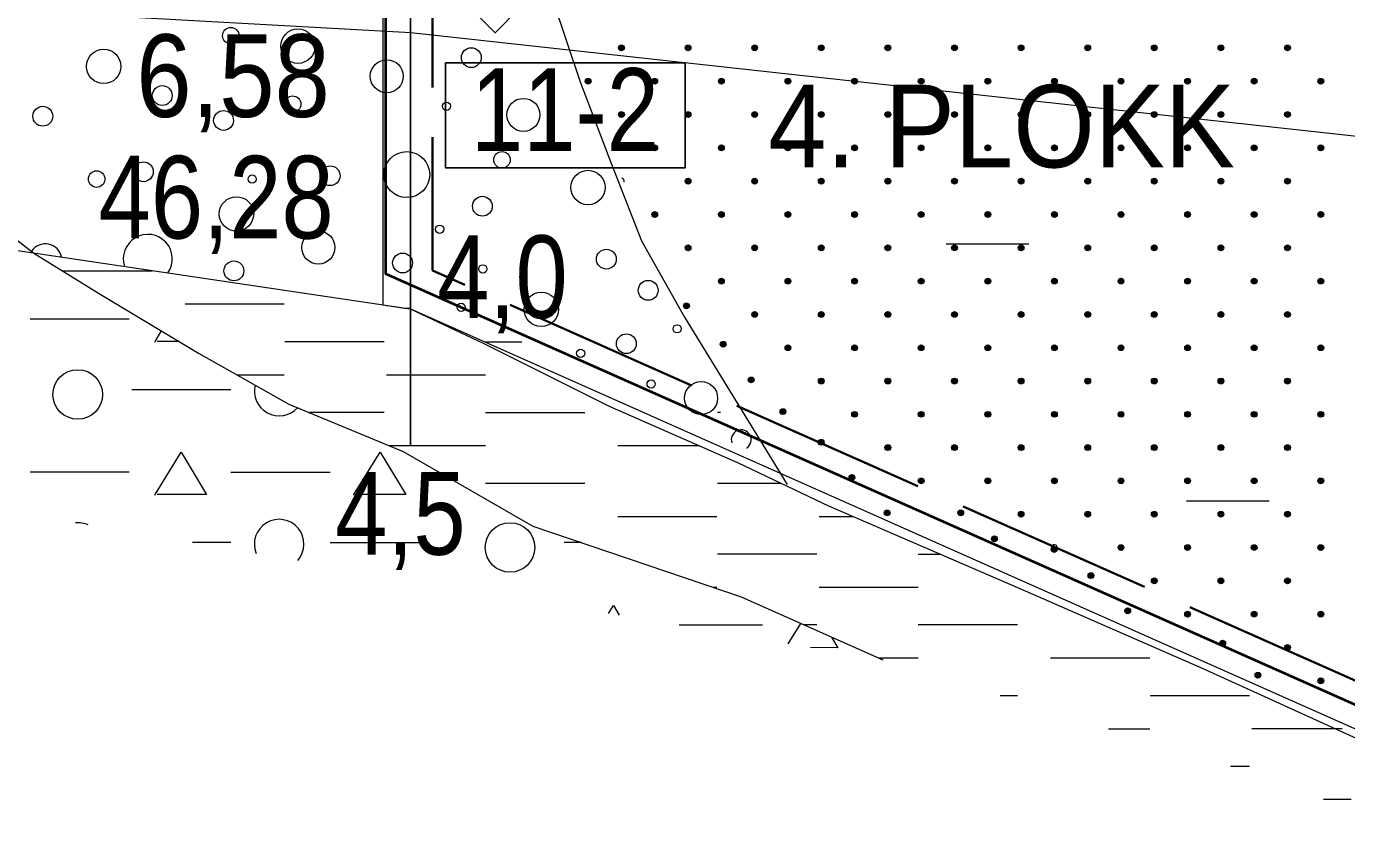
# Model space of a CAD drawing. Extents: x 640104 to 640970, y 6442278 to 6442689.
# Drawn here: x 640505.48 to 640553.41, y 6442316.61 to 6442345.88 of the extents above; entities that cross this region are included whole.
import ezdxf
from ezdxf.enums import TextEntityAlignment as Align

# ---------------------------------------------------------------- set-up
doc = ezdxf.new("R2010")
doc.units = 0
doc.header["$LTSCALE"] = 1.2
doc.linetypes.add('LONG_DASHED', pattern=[7.5, 6, -1.5])
for name, color, linetype, lineweight in [('31', 7, 'Continuous', 13), ('32', 7, 'Continuous', 25), ('33', 7, 'Continuous', 13), ('34', 7, 'Continuous', 25), ('35', 7, 'Continuous', 35), ('41', 7, 'Continuous', 13), ('45', 7, 'Continuous', 13), ('46', 7, 'Continuous', 13), ('47', 7, 'Continuous', 13)]:
    doc.layers.add(name, color=color, linetype=linetype, lineweight=lineweight)

msp = doc.modelspace()

# ---------------------------------------------------------------- hatches: boundary and pattern name
at = {"layer": '45'}
for points in [[(640527.156, 6442345.171, 1), (640527.007, 6442345.022, 1)], [(640529.574, 6442345.171, 1), (640529.425, 6442345.022, 1)], [(640531.992, 6442345.171, 1), (640531.844, 6442345.022, 1)], [(640534.41, 6442345.171, 1), (640534.262, 6442345.022, 1)], [(640536.829, 6442345.171, 1), (640536.68, 6442345.022, 1)], [(640539.247, 6442345.171, 1), (640539.099, 6442345.022, 1)], [(640541.665, 6442345.171, 1), (640541.517, 6442345.022, 1)], [(640544.084, 6442345.171, 1), (640543.935, 6442345.022, 1)], [(640546.502, 6442345.171, 1), (640546.353, 6442345.022, 1)], [(640548.92, 6442345.171, 1), (640548.772, 6442345.022, 1)], [(640551.339, 6442345.171, 1), (640551.19, 6442345.022, 1)], [(640525.946, 6442343.962, 1), (640525.798, 6442343.813, 1)], [(640528.365, 6442343.962, 1), (640528.216, 6442343.813, 1)], [(640530.783, 6442343.962, 1), (640530.635, 6442343.813, 1)], [(640533.201, 6442343.962, 1), (640533.053, 6442343.813, 1)], [(640535.62, 6442343.962, 1), (640535.471, 6442343.813, 1)], [(640538.038, 6442343.962, 1), (640537.889, 6442343.813, 1)], [(640540.456, 6442343.962, 1), (640540.308, 6442343.813, 1)], [(640542.875, 6442343.962, 1), (640542.726, 6442343.813, 1)], [(640545.293, 6442343.962, 1), (640545.144, 6442343.813, 1)], [(640547.711, 6442343.962, 1), (640547.563, 6442343.813, 1)], [(640550.129, 6442343.962, 1), (640549.981, 6442343.813, 1)], [(640552.548, 6442343.962, 1), (640552.399, 6442343.813, 1)], [(640527.156, 6442342.753, 1), (640527.007, 6442342.604, 1)], [(640529.574, 6442342.753, 1), (640529.425, 6442342.604, 1)], [(640531.992, 6442342.753, 1), (640531.844, 6442342.604, 1)], [(640534.41, 6442342.753, 1), (640534.262, 6442342.604, 1)], [(640536.829, 6442342.753, 1), (640536.68, 6442342.604, 1)], [(640539.247, 6442342.753, 1), (640539.099, 6442342.604, 1)], [(640541.665, 6442342.753, 1), (640541.517, 6442342.604, 1)], [(640544.084, 6442342.753, 1), (640543.935, 6442342.604, 1)], [(640546.502, 6442342.753, 1), (640546.353, 6442342.604, 1)], [(640548.92, 6442342.753, 1), (640548.772, 6442342.604, 1)], [(640551.339, 6442342.753, 1), (640551.19, 6442342.604, 1)], [(640528.365, 6442341.544, 1), (640528.216, 6442341.395, 1)], [(640530.783, 6442341.544, 1), (640530.635, 6442341.395, 1)], [(640533.201, 6442341.544, 1), (640533.053, 6442341.395, 1)], [(640535.62, 6442341.544, 1), (640535.471, 6442341.395, 1)], [(640538.038, 6442341.544, 1), (640537.889, 6442341.395, 1)], [(640540.456, 6442341.544, 1), (640540.308, 6442341.395, 1)], [(640542.875, 6442341.544, 1), (640542.726, 6442341.395, 1)], [(640545.293, 6442341.544, 1), (640545.144, 6442341.395, 1)], [(640547.711, 6442341.544, 1), (640547.563, 6442341.395, 1)], [(640550.129, 6442341.544, 1), (640549.981, 6442341.395, 1)], [(640552.548, 6442341.544, 1), (640552.399, 6442341.395, 1)], [(640529.574, 6442340.334, 1), (640529.425, 6442340.186, 1)], [(640531.992, 6442340.334, 1), (640531.844, 6442340.186, 1)], [(640534.41, 6442340.334, 1), (640534.262, 6442340.186, 1)], [(640536.829, 6442340.334, 1), (640536.68, 6442340.186, 1)], [(640539.247, 6442340.334, 1), (640539.099, 6442340.186, 1)], [(640541.665, 6442340.334, 1), (640541.517, 6442340.186, 1)], [(640544.084, 6442340.334, 1), (640543.935, 6442340.186, 1)], [(640546.502, 6442340.334, 1), (640546.353, 6442340.186, 1)], [(640548.92, 6442340.334, 1), (640548.772, 6442340.186, 1)], [(640551.339, 6442340.334, 1), (640551.19, 6442340.186, 1)], [(640528.365, 6442339.125, 1), (640528.216, 6442338.977, 1)], [(640530.783, 6442339.125, 1), (640530.635, 6442338.977, 1)], [(640533.201, 6442339.125, 1), (640533.053, 6442338.977, 1)], [(640535.62, 6442339.125, 1), (640535.471, 6442338.977, 1)], [(640538.038, 6442339.125, 1), (640537.889, 6442338.977, 1)], [(640540.456, 6442339.125, 1), (640540.308, 6442338.977, 1)], [(640542.875, 6442339.125, 1), (640542.726, 6442338.977, 1)], [(640545.293, 6442339.125, 1), (640545.144, 6442338.977, 1)], [(640547.711, 6442339.125, 1), (640547.563, 6442338.977, 1)], [(640550.129, 6442339.125, 1), (640549.981, 6442338.977, 1)], [(640552.548, 6442339.125, 1), (640552.399, 6442338.977, 1)], [(640529.574, 6442337.916, 1), (640529.425, 6442337.768, 1)], [(640531.992, 6442337.916, 1), (640531.844, 6442337.768, 1)], [(640534.41, 6442337.916, 1), (640534.262, 6442337.768, 1)], [(640536.829, 6442337.916, 1), (640536.68, 6442337.768, 1)], [(640539.247, 6442337.916, 1), (640539.099, 6442337.768, 1)], [(640541.665, 6442337.916, 1), (640541.517, 6442337.768, 1)], [(640544.084, 6442337.916, 1), (640543.935, 6442337.768, 1)], [(640546.502, 6442337.916, 1), (640546.353, 6442337.768, 1)], [(640548.92, 6442337.916, 1), (640548.772, 6442337.768, 1)], [(640551.339, 6442337.916, 1), (640551.19, 6442337.768, 1)], [(640530.783, 6442336.707, 1), (640530.635, 6442336.558, 1)], [(640533.201, 6442336.707, 1), (640533.053, 6442336.558, 1)], [(640535.62, 6442336.707, 1), (640535.471, 6442336.558, 1)], [(640538.038, 6442336.707, 1), (640537.889, 6442336.558, 1)], [(640540.456, 6442336.707, 1), (640540.308, 6442336.558, 1)], [(640542.875, 6442336.707, 1), (640542.726, 6442336.558, 1)], [(640545.293, 6442336.707, 1), (640545.144, 6442336.558, 1)], [(640547.711, 6442336.707, 1), (640547.563, 6442336.558, 1)], [(640550.129, 6442336.707, 1), (640549.981, 6442336.558, 1)], [(640552.548, 6442336.707, 1), (640552.399, 6442336.558, 1)], [(640529.515, 6442335.805, 1), (640529.367, 6442335.657, 1)], [(640531.992, 6442335.498, 1), (640531.844, 6442335.349, 1)], [(640534.41, 6442335.498, 1), (640534.262, 6442335.349, 1)], [(640536.829, 6442335.498, 1), (640536.68, 6442335.349, 1)], [(640539.247, 6442335.498, 1), (640539.099, 6442335.349, 1)], [(640541.665, 6442335.498, 1), (640541.517, 6442335.349, 1)], [(640544.084, 6442335.498, 1), (640543.935, 6442335.349, 1)], [(640546.502, 6442335.498, 1), (640546.353, 6442335.349, 1)], [(640548.92, 6442335.498, 1), (640548.772, 6442335.349, 1)], [(640551.339, 6442335.498, 1), (640551.19, 6442335.349, 1)], [(640530.85, 6442334.415, 1), (640530.702, 6442334.266, 1)], [(640533.201, 6442334.289, 1), (640533.053, 6442334.14, 1)], [(640535.62, 6442334.289, 1), (640535.471, 6442334.14, 1)], [(640538.038, 6442334.289, 1), (640537.889, 6442334.14, 1)], [(640540.456, 6442334.289, 1), (640540.308, 6442334.14, 1)], [(640542.875, 6442334.289, 1), (640542.726, 6442334.14, 1)], [(640545.293, 6442334.289, 1), (640545.144, 6442334.14, 1)], [(640547.711, 6442334.289, 1), (640547.563, 6442334.14, 1)], [(640550.129, 6442334.289, 1), (640549.981, 6442334.14, 1)], [(640552.548, 6442334.289, 1), (640552.399, 6442334.14, 1)], [(640531.866, 6442333.12, 1), (640531.718, 6442332.972, 1)], [(640534.41, 6442333.079, 1), (640534.262, 6442332.931, 1)], [(640536.829, 6442333.079, 1), (640536.68, 6442332.931, 1)], [(640539.247, 6442333.079, 1), (640539.099, 6442332.931, 1)], [(640541.665, 6442333.079, 1), (640541.517, 6442332.931, 1)], [(640544.084, 6442333.079, 1), (640543.935, 6442332.931, 1)], [(640546.502, 6442333.079, 1), (640546.353, 6442332.931, 1)], [(640548.92, 6442333.079, 1), (640548.772, 6442332.931, 1)], [(640551.339, 6442333.079, 1), (640551.19, 6442332.931, 1)], [(640533.02, 6442331.967, 1), (640532.871, 6442331.818, 1)], [(640535.62, 6442331.87, 1), (640535.471, 6442331.722, 1)], [(640538.038, 6442331.87, 1), (640537.889, 6442331.722, 1)], [(640540.456, 6442331.87, 1), (640540.308, 6442331.722, 1)], [(640542.875, 6442331.87, 1), (640542.726, 6442331.722, 1)], [(640545.293, 6442331.87, 1), (640545.144, 6442331.722, 1)], [(640547.711, 6442331.87, 1), (640547.563, 6442331.722, 1)], [(640550.129, 6442331.87, 1), (640549.981, 6442331.722, 1)], [(640552.548, 6442331.87, 1), (640552.399, 6442331.722, 1)], [(640534.41, 6442330.854, 1), (640534.262, 6442330.706, 1)], [(640536.829, 6442330.661, 1), (640536.68, 6442330.513, 1)], [(640539.247, 6442330.661, 1), (640539.099, 6442330.513, 1)], [(640541.665, 6442330.661, 1), (640541.517, 6442330.513, 1)], [(640544.084, 6442330.661, 1), (640543.935, 6442330.513, 1)], [(640546.502, 6442330.661, 1), (640546.353, 6442330.513, 1)], [(640548.92, 6442330.661, 1), (640548.772, 6442330.513, 1)], [(640551.339, 6442330.661, 1), (640551.19, 6442330.513, 1)], [(640535.523, 6442329.575, 1), (640535.375, 6442329.426, 1)], [(640538.038, 6442329.452, 1), (640537.889, 6442329.304, 1)], [(640540.456, 6442329.452, 1), (640540.308, 6442329.304, 1)], [(640542.875, 6442329.452, 1), (640542.726, 6442329.304, 1)], [(640545.293, 6442329.452, 1), (640545.144, 6442329.304, 1)], [(640547.711, 6442329.452, 1), (640547.563, 6442329.304, 1)], [(640550.129, 6442329.452, 1), (640549.981, 6442329.304, 1)], [(640552.548, 6442329.452, 1), (640552.399, 6442329.304, 1)], [(640536.802, 6442328.295, 1), (640536.654, 6442328.147, 1)], [(640539.473, 6442328.295, 1), (640539.324, 6442328.147, 1)], [(640541.665, 6442328.243, 1), (640541.517, 6442328.094, 1)], [(640544.084, 6442328.243, 1), (640543.935, 6442328.094, 1)], [(640546.502, 6442328.243, 1), (640546.353, 6442328.094, 1)], [(640548.92, 6442328.243, 1), (640548.772, 6442328.094, 1)], [(640551.339, 6442328.243, 1), (640551.19, 6442328.094, 1)], [(640540.696, 6442327.35, 1), (640540.548, 6442327.201, 1)], [(640542.866, 6442326.96, 1), (640542.718, 6442326.812, 1)], [(640545.293, 6442327.034, 1), (640545.144, 6442326.885, 1)], [(640547.711, 6442327.034, 1), (640547.563, 6442326.885, 1)], [(640550.129, 6442327.034, 1), (640549.981, 6442326.885, 1)], [(640552.548, 6442327.034, 1), (640552.399, 6442326.885, 1)], [(640544.201, 6442326.015, 1), (640544.053, 6442325.866, 1)], [(640546.502, 6442325.825, 1), (640546.353, 6442325.676, 1)], [(640548.92, 6442325.825, 1), (640548.772, 6442325.676, 1)], [(640551.339, 6442325.825, 1), (640551.19, 6442325.676, 1)], [(640545.536, 6442324.735, 1), (640545.388, 6442324.587, 1)], [(640547.711, 6442324.615, 1), (640547.563, 6442324.467, 1)], [(640550.129, 6442324.615, 1), (640549.981, 6442324.467, 1)], [(640552.548, 6442324.615, 1), (640552.399, 6442324.467, 1)], [(640548.985, 6442323.567, 1), (640548.837, 6442323.418, 1)], [(640551.339, 6442323.406, 1), (640551.19, 6442323.258, 1)], [(640550.265, 6442322.399, 1), (640550.116, 6442322.25, 1)], [(640552.548, 6442322.197, 1), (640552.399, 6442322.049, 1)]]:
    msp.add_hatch(color=256, dxfattribs=at).paths.add_polyline_path(points)

# ---------------------------------------------------------------- linework, layer by layer
at = {"layer": '31'}
for points in [[(640504.73, 6442371.24), (640506.53, 6442370.29), (640509.92, 6442368.65), (640513.21, 6442366.54), (640516.44, 6442363.85), (640519.58, 6442360.71), (640521.76, 6442355.55), (640523.32, 6442350.94), (640524.58, 6442346.87), (640525.58, 6442343.87), (640526.64, 6442341.1), (640527.81, 6442338.1), (640529.37, 6442335.32), (640533.1, 6442329.25)], [(640483.84, 6442368.12), (640485.75, 6442365.14), (640491.46, 6442355.15), (640494.46, 6442349.86), (640496.87, 6442346), (640498.54, 6442343.82), (640500.74, 6442341.44), (640504.23, 6442338.82), (640505.75, 6442337.65)], [(640439.11, 6442345.27), (640478.03, 6442341.77), (640519.41, 6442335.62), (640522.08, 6442334.37), (640526.64, 6442332.09), (640531.32, 6442330.03), (640534.6, 6442328.48), (640541.55, 6442325.47), (640548.17, 6442322.58), (640554.18, 6442319.85), (640558.96, 6442315.48), (640562.8, 6442311.27)], [(640505.75, 6442337.65), (640508.16, 6442336.16), (640511.73, 6442334.02), (640515.01, 6442332.16), (640519.15, 6442330.45), (640523.86, 6442327.74), (640531.43, 6442325.17), (640536.57, 6442322.88)]]:
    msp.add_lwpolyline(points, dxfattribs=at)
at = {"layer": '32'}
msp.add_line((640519.42, 6442375.65), (640519.42, 6442330.65), dxfattribs=at)
at = {"layer": '33'}
msp.add_lwpolyline([(640518.42, 6442360.65), (640518.42, 6442335.77), (640519.22, 6442335.65), (640519.41, 6442335.65), (640519.42, 6442335.65), (640519.42, 6442360.65)], close=True, dxfattribs=at)
at = {"layer": '33', "lineweight": 25}
msp.add_lwpolyline([(640520.69, 6442344.55), (640529.4, 6442344.55), (640529.4, 6442340.75), (640520.69, 6442340.75)], close=True, dxfattribs=at)
at = {"layer": '34', "lineweight": 13}
msp.add_lwpolyline([(640577.98, 6442339.23), (640519.43, 6442345.64), (640414.37, 6442351.46), (640348.88, 6442353.33)], dxfattribs=at)
at = {"layer": '34'}
msp.add_lwpolyline([(640520.7, 6442347.46), (640522.5, 6442345.65), (640524.27, 6442347.46)], close=True, dxfattribs=at)
at = {"layer": '35', "linetype": 'LONG_DASHED'}
msp.add_line((640520.22, 6442368.86), (640520.22, 6442337.02), dxfattribs=at)
at = {"layer": '35', "lineweight": 40}
for p in [(640518.52, 6442351.5), (640563.32, 6442316.98)]:
    msp.add_line(p, (640518.52, 6442336.9), dxfattribs=at)
at = {"layer": '35', "lineweight": 13}
msp.add_line((640564.12, 6442315.75), (640519.41, 6442335.62), dxfattribs=at)
at = {"layer": '35', "linetype": 'LONG_DASHED'}
msp.add_lwpolyline([(640562.52, 6442349.28), (640562.52, 6442318.22), (640520.22, 6442337.02)], dxfattribs=at)
at = {"layer": '41'}
for centre, radius in [((640512.896, 6442345.541), 0.3), ((640515.335, 6442345.161), 0.624), ((640508.284, 6442344.425), 0.624), ((640521.629, 6442344.744), 0.36), ((640518.56, 6442344.068), 0.6), ((640510.408, 6442343.368), 0.36), ((640506.071, 6442342.617), 0.36), ((640515.143, 6442343.057), 0.3), ((640520.729, 6442342.979), 0.15), ((640523.522, 6442342.667), 0.6), ((640512.635, 6442342.465), 0.36), ((640519.287, 6442340.498), 0.834), ((640522.745, 6442341.035), 0.3), ((640508.026, 6442340.336), 0.3), ((640509.724, 6442340.602), 0.36), ((640516.504, 6442340.458), 0.36), ((640525.867, 6442340.03), 0.624), ((640513.673, 6442340.336), 0.15), ((640513.104, 6442339.072), 0.624), ((640522.032, 6442339.35), 0.36), ((640520.482, 6442338.516), 0.15), ((640516.076, 6442337.852), 0.6), ((640526.533, 6442337.428), 0.36), ((640513.009, 6442337.004), 0.36), ((640519.134, 6442337.291), 0.36), ((640522.049, 6442337.075), 0.15), ((640528.052, 6442336.297), 0.36), ((640521.261, 6442335.679), 0.15), ((640524.171, 6442335.604), 0.624), ((640529.105, 6442334.9), 0.15), ((640527.26, 6442334.359), 0.36), ((640525.6, 6442334.01), 0.15), ((640528.159, 6442332.897), 0.15), ((640529.974, 6442332.387), 0.6)]:
    msp.add_circle(centre, radius, dxfattribs=at)
for centre, radius, start, end in [((640509.884, 6442337.44), 0.889, 325.14, 197.9631), ((640506.166, 6442337.384), 0.6, 11.6417, 146.3492), ((640531.429, 6442330.873), 0.36, 302.8475, 198.4345)]:
    msp.add_arc(centre, radius, start, end, dxfattribs=at)
at = {"layer": '45'}
for centre in [(640527.081, 6442345.097), (640529.5, 6442345.097), (640531.918, 6442345.097), (640534.336, 6442345.097), (640536.755, 6442345.097), (640539.173, 6442345.097), (640541.591, 6442345.097), (640544.009, 6442345.097), (640546.428, 6442345.097), (640548.846, 6442345.097), (640551.264, 6442345.097), (640525.872, 6442343.888), (640528.29, 6442343.888), (640530.709, 6442343.888), (640533.127, 6442343.888), (640535.545, 6442343.888), (640537.964, 6442343.888), (640540.382, 6442343.888), (640542.8, 6442343.888), (640545.219, 6442343.888), (640547.637, 6442343.888), (640550.055, 6442343.888), (640552.473, 6442343.888), (640527.081, 6442342.678), (640529.5, 6442342.678), (640531.918, 6442342.678), (640534.336, 6442342.678), (640536.755, 6442342.678), (640539.173, 6442342.678), (640541.591, 6442342.678), (640544.009, 6442342.678), (640546.428, 6442342.678), (640548.846, 6442342.678), (640551.264, 6442342.678), (640528.29, 6442341.469), (640530.709, 6442341.469), (640533.127, 6442341.469), (640535.545, 6442341.469), (640537.964, 6442341.469), (640540.382, 6442341.469), (640542.8, 6442341.469), (640545.219, 6442341.469), (640547.637, 6442341.469), (640550.055, 6442341.469), (640552.473, 6442341.469), (640529.5, 6442340.26), (640531.918, 6442340.26), (640534.336, 6442340.26), (640536.755, 6442340.26), (640539.173, 6442340.26), (640541.591, 6442340.26), (640544.009, 6442340.26), (640546.428, 6442340.26), (640548.846, 6442340.26), (640551.264, 6442340.26), (640528.29, 6442339.051), (640530.709, 6442339.051), (640533.127, 6442339.051), (640535.545, 6442339.051), (640537.964, 6442339.051), (640540.382, 6442339.051), (640542.8, 6442339.051), (640545.219, 6442339.051), (640547.637, 6442339.051), (640550.055, 6442339.051), (640552.473, 6442339.051), (640529.5, 6442337.842), (640531.918, 6442337.842), (640534.336, 6442337.842), (640536.755, 6442337.842), (640539.173, 6442337.842), (640541.591, 6442337.842), (640544.009, 6442337.842), (640546.428, 6442337.842), (640548.846, 6442337.842), (640551.264, 6442337.842), (640530.709, 6442336.633), (640533.127, 6442336.633), (640535.545, 6442336.633), (640537.964, 6442336.633), (640540.382, 6442336.633), (640542.8, 6442336.633), (640545.219, 6442336.633), (640547.637, 6442336.633), (640550.055, 6442336.633), (640552.473, 6442336.633), (640529.441, 6442335.731), (640531.918, 6442335.424), (640534.336, 6442335.424), (640536.755, 6442335.424), (640539.173, 6442335.424), (640541.591, 6442335.424), (640544.009, 6442335.424), (640546.428, 6442335.424), (640548.846, 6442335.424), (640551.264, 6442335.424), (640530.776, 6442334.34), (640533.127, 6442334.214), (640535.545, 6442334.214), (640537.964, 6442334.214), (640540.382, 6442334.214), (640542.8, 6442334.214), (640545.219, 6442334.214), (640547.637, 6442334.214), (640550.055, 6442334.214), (640552.473, 6442334.214), (640531.792, 6442333.046), (640534.336, 6442333.005), (640536.755, 6442333.005), (640539.173, 6442333.005), (640541.591, 6442333.005), (640544.009, 6442333.005), (640546.428, 6442333.005), (640548.846, 6442333.005), (640551.264, 6442333.005), (640532.945, 6442331.893), (640535.545, 6442331.796), (640537.964, 6442331.796), (640540.382, 6442331.796), (640542.8, 6442331.796), (640545.219, 6442331.796), (640547.637, 6442331.796), (640550.055, 6442331.796), (640552.473, 6442331.796), (640534.336, 6442330.78), (640536.755, 6442330.587), (640539.173, 6442330.587), (640541.591, 6442330.587), (640544.009, 6442330.587), (640546.428, 6442330.587), (640548.846, 6442330.587), (640551.264, 6442330.587), (640535.449, 6442329.501), (640537.964, 6442329.378), (640540.382, 6442329.378), (640542.8, 6442329.378), (640545.219, 6442329.378), (640547.637, 6442329.378), (640550.055, 6442329.378), (640552.473, 6442329.378), (640536.728, 6442328.221), (640539.398, 6442328.221), (640541.591, 6442328.169), (640544.009, 6442328.169), (640546.428, 6442328.169), (640548.846, 6442328.169), (640551.264, 6442328.169), (640540.622, 6442327.275), (640542.792, 6442326.886), (640545.219, 6442326.959), (640547.637, 6442326.959), (640550.055, 6442326.959), (640552.473, 6442326.959), (640544.127, 6442325.94), (640546.428, 6442325.75), (640548.846, 6442325.75), (640551.264, 6442325.75), (640545.462, 6442324.661), (640547.637, 6442324.541), (640550.055, 6442324.541), (640552.473, 6442324.541), (640548.911, 6442323.493), (640551.264, 6442323.332), (640550.19, 6442322.325), (640552.473, 6442322.123)]:
    msp.add_circle(centre, 0.105, dxfattribs=at)
for centre, start, end in [((640527.081, 6442340.26), 341.0774, 82.7095), ((640542.8, 6442326.959), 279.0401, 203.8799)]:
    msp.add_arc(centre, 0.105, start, end, dxfattribs=at)
at = {"layer": '46'}
for p, q in [((640510.04, 6442336.99), (640506.81, 6442336.99)), ((640514.84, 6442335.79), (640511.24, 6442335.79)), ((640509.21, 6442335.25), (640505.61, 6442335.25)), ((640511.03, 6442334.44), (640510.22, 6442334.44)), ((640518.46, 6442334.43), (640514.86, 6442334.43)), ((640523.47, 6442334.42), (640522.15, 6442334.42)), ((640514.84, 6442333.22), (640513.14, 6442333.22)), ((640522.15, 6442333.22), (640518.55, 6442333.22)), ((640512.9, 6442332.69), (640509.3, 6442332.69)), ((640518.46, 6442331.86), (640515.75, 6442331.86)), ((640525.75, 6442331.85), (640522.15, 6442331.85)), ((640530.68, 6442331.86), (640530.57, 6442331.86)), ((640522.15, 6442330.65), (640518.66, 6442330.65)), ((640529.92, 6442330.65), (640526.95, 6442330.65)), ((640509.21, 6442329.7), (640505.61, 6442329.7)), ((640516.5, 6442329.69), (640512.9, 6442329.69)), ((640525.75, 6442329.28), (640522.15, 6442329.28)), ((640532.88, 6442329.29), (640530.57, 6442329.29)), ((640530.55, 6442328.08), (640526.95, 6442328.08)), ((640535.5, 6442328.08), (640534.26, 6442328.08)), ((640512.9, 6442327.14), (640511.51, 6442327.14)), ((640525.63, 6442327.14), (640525, 6442327.14)), ((640520.1, 6442327.13), (640516.5, 6442327.13)), ((640534.17, 6442326.72), (640530.57, 6442326.72)), ((640538.67, 6442326.71), (640537.86, 6442326.71)), ((640530.55, 6442325.51), (640530.42, 6442325.51)), ((640537.86, 6442325.51), (640534.26, 6442325.51)), ((640532.2, 6442324.14), (640529.18, 6442324.14)), ((640533.14, 6442323.46), (640533.6, 6442324.2)), ((640534.17, 6442324.15), (640533.72, 6442324.15)), ((640541.46, 6442324.15), (640537.86, 6442324.15)), ((640537.86, 6442322.95), (640536.43, 6442322.95)), ((640546.26, 6442322.94), (640542.66, 6442322.94)), ((640541.46, 6442321.58), (640540.83, 6442321.58)), ((640549.88, 6442321.58), (640546.28, 6442321.58)), ((640546.26, 6442320.37), (640544.76, 6442320.37)), ((640553.25, 6442320.38), (640549.97, 6442320.38)), ((640549.88, 6442319.01), (640549.19, 6442319.01)), ((640553.57, 6442317.81), (640552.57, 6442317.81))]:
    msp.add_line(p, q, dxfattribs=at)
for points in [[(640510.14, 6442334.42), (640510.15, 6442334.44), (640510.38, 6442334.83)], [(640510.14, 6442328.86), (640510.15, 6442328.89), (640511.09, 6442330.42), (640512.02, 6442328.88), (640510.22, 6442328.89)], [(640517.36, 6442328.86), (640517.37, 6442328.89), (640518.32, 6442330.42), (640519.25, 6442328.88), (640517.45, 6442328.89)], [(640526.61, 6442324.57), (640526.79, 6442324.86), (640527, 6442324.51)], [(640534.71, 6442323.71), (640534.94, 6442323.32), (640533.95, 6442323.33)]]:
    msp.add_lwpolyline(points, dxfattribs=at)
for centre in [(640507.34, 6442332.517), (640523.035, 6442326.963)]:
    msp.add_circle(centre, 0.9, dxfattribs=at)
for centre, start, end in [((640514.653, 6442332.64), 165.8815, 317.8166), ((640507.34, 6442326.963), 65.5293, 95.1987), ((640514.653, 6442327.085), 318.5424, 202.1856)]:
    msp.add_arc(centre, 0.9, start, end, dxfattribs=at)
at = {"layer": '47'}
for p, q in [((640538.87, 6442337.98), (640541.87, 6442337.98)), ((640547.6, 6442328.65), (640550.6, 6442328.65))]:
    msp.add_line(p, q, dxfattribs=at)

# ---------------------------------------------------------------- texts
at = {"layer": '32', "width": 0.85}
for s, p in [('4,0', (640522.76, 6442335.29)), ('4,5', (640519.055, 6442326.7))]:
    msp.add_text(s, height=3, dxfattribs=at).set_placement(p, align=Align.CENTER)
at = {"layer": '33'}
for s, width, p in [('6,58', 0.9, (640512.98, 6442342.59)), ('11-2', 0.85, (640525.03, 6442341.36)), ('46,28', 0.85, (640512.365, 6442338.18))]:
    msp.add_text(s, height=3, dxfattribs=dict(at, width=width)).set_placement(p, align=Align.CENTER)
at = {"layer": '35', "width": 0.95}
msp.add_text('4. PLOKK', height=3, dxfattribs=at).set_placement((640540.88, 6442340.76), align=Align.CENTER)

doc.saveas('drawing.dxf')
